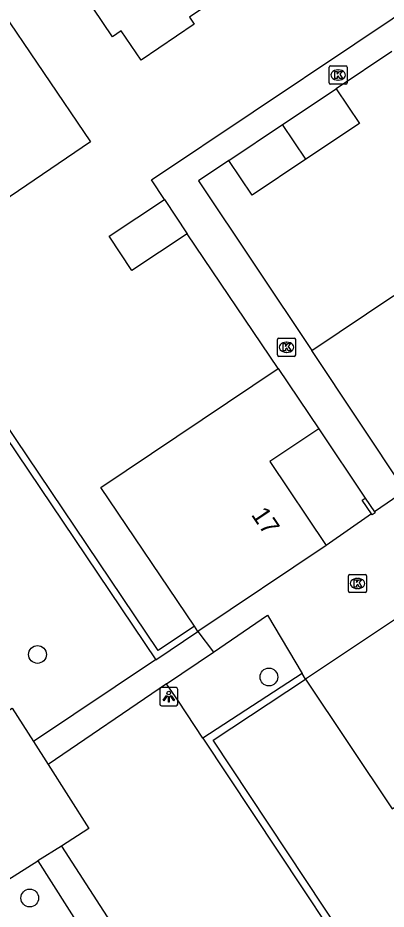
# Model space of a CAD drawing. Extents: x 158797 to 159887, y 384318 to 385255.
# Drawn here: x 158939.06 to 158959.34, y 384411.89 to 384460.99 of the extents above; entities that cross this region are included whole.
import ezdxf

# ---------------------------------------------------------------- set-up
doc = ezdxf.new("R2010")
doc.units = 0
for name, color, linetype in [('IMGEO_Boom', 7, 'Continuous'), ('IMGEO_Groenvoorziening', 7, 'Continuous'), ('IMGEO_Haag', 7, 'Continuous'), ('IMGEO_Kolk', 7, 'Continuous'), ('IMGEO_Lichtpunt', 7, 'Continuous'), ('IMGEO_Muur', 7, 'Continuous'), ('IMGEO_Pand', 7, 'Continuous'), ('IMGEO_Pand_nummerreeks', 7, 'Continuous'), ('IMGEO_Voetpad_open', 7, 'Continuous')]:
    doc.layers.add(name, color=color, linetype=linetype)

msp = doc.modelspace()

# ---------------------------------------------------------------- linework, layer by layer
at = {"layer": 'IMGEO_Boom'}
for centre in [(158940.142, 384425.918), (158952.886, 384424.677), (158939.715, 384412.502)]:
    msp.add_circle(centre, 0.489, dxfattribs=at)
at = {"layer": 'IMGEO_Groenvoorziening'}
msp.add_lwpolyline([(158949.249, 384421.316), (158947.904, 384423.345), (158947.249, 384424.294)], dxfattribs=at)
at = {"layer": 'IMGEO_Haag'}
for points in [[(158929.729, 384451.467), (158929.396, 384451.245), (158946.657, 384425.631)], [(158948.78, 384427.473), (158946.793, 384426.143), (158929.729, 384451.467)], [(158954.719, 384424.877), (158949.249, 384421.316)], [(158980.116, 384385.785), (158979.894, 384386.105), (158975.237, 384383.055), (158962.005, 384402.806), (158949.808, 384421.197), (158954.906, 384424.562)], [(158949.249, 384421.316), (158961.672, 384402.584), (158975.167, 384382.44)]]:
    msp.add_lwpolyline(points, dxfattribs=at)
at = {"layer": 'IMGEO_Kolk'}
for p, q in [((158956.197, 384457.414), (158956.197, 384458.266)), ((158956.272, 384458.34), (158957.124, 384458.34)), ((158956.685, 384458.12), (158956.71, 384458.12)), ((158957.198, 384458.266), (158957.198, 384457.414)), ((158956.708, 384457.56), (158956.683, 384457.56)), ((158957.124, 384457.34), (158956.272, 384457.34)), ((158953.357, 384442.417), (158953.357, 384443.269)), ((158953.432, 384443.343), (158954.284, 384443.343)), ((158954.358, 384443.269), (158954.358, 384442.417)), ((158953.845, 384443.123), (158953.87, 384443.123)), ((158954.284, 384442.343), (158953.432, 384442.343)), ((158953.868, 384442.563), (158953.843, 384442.563)), ((158957.265, 384429.404), (158957.265, 384430.256)), ((158957.34, 384430.33), (158958.192, 384430.33)), ((158957.753, 384430.11), (158957.778, 384430.11)), ((158958.266, 384430.256), (158958.266, 384429.404)), ((158957.776, 384429.55), (158957.751, 384429.55)), ((158958.192, 384429.33), (158957.34, 384429.33))]:
    msp.add_line(p, q, dxfattribs=at)
for points in [[(158956.197, 384457.414), (158956.197, 384458.266)], [(158956.272, 384458.34), (158957.124, 384458.34)], [(158956.518, 384458.04), (158956.641, 384458.04), (158956.641, 384457.889), (158956.771, 384458.04), (158956.935, 384458.04), (158956.789, 384457.889), (158956.942, 384457.64), (158956.79, 384457.64), (158956.705, 384457.804), (158956.641, 384457.737), (158956.641, 384457.64), (158956.518, 384457.64), (158956.518, 384458.04)], [(158957.198, 384458.266), (158957.198, 384457.414)], [(158957.124, 384457.34), (158956.272, 384457.34)], [(158953.357, 384442.417), (158953.357, 384443.269)], [(158953.432, 384443.343), (158954.284, 384443.343)], [(158954.358, 384443.269), (158954.358, 384442.417)], [(158953.678, 384443.043), (158953.801, 384443.043), (158953.801, 384442.892), (158953.931, 384443.043), (158954.095, 384443.043), (158953.949, 384442.892), (158954.102, 384442.643), (158953.95, 384442.643), (158953.865, 384442.807), (158953.801, 384442.74), (158953.801, 384442.643), (158953.678, 384442.643), (158953.678, 384443.043)], [(158954.284, 384442.343), (158953.432, 384442.343)], [(158957.265, 384429.404), (158957.265, 384430.256)], [(158957.34, 384430.33), (158958.192, 384430.33)], [(158957.586, 384430.03), (158957.709, 384430.03), (158957.709, 384429.879), (158957.839, 384430.03), (158958.003, 384430.03), (158957.857, 384429.879), (158958.01, 384429.63), (158957.858, 384429.63), (158957.773, 384429.794), (158957.709, 384429.727), (158957.709, 384429.63), (158957.586, 384429.63), (158957.586, 384430.03)], [(158958.266, 384430.256), (158958.266, 384429.404)], [(158958.192, 384429.33), (158957.34, 384429.33)]]:
    msp.add_lwpolyline(points, dxfattribs=at)
for centre, start, end in [((158956.274, 384458.264), 91.552, 178.448), ((158956.274, 384458.264), 91.552, 178.448), ((158957.122, 384458.264), 1.552, 88.448), ((158957.122, 384458.264), 1.552, 88.448), ((158956.274, 384457.416), 181.552, 268.448), ((158956.274, 384457.416), 181.552, 268.448), ((158957.122, 384457.416), 271.552, 358.448), ((158957.122, 384457.416), 271.552, 358.448), ((158953.434, 384443.267), 91.552, 178.448), ((158953.434, 384443.267), 91.552, 178.448), ((158954.282, 384443.267), 1.552, 88.448), ((158954.282, 384443.267), 1.552, 88.448), ((158953.434, 384442.419), 181.552, 268.448), ((158953.434, 384442.419), 181.552, 268.448), ((158954.282, 384442.419), 271.552, 358.448), ((158954.282, 384442.419), 271.552, 358.448), ((158957.342, 384430.254), 91.552, 178.448), ((158957.342, 384430.254), 91.552, 178.448), ((158958.19, 384430.254), 1.552, 88.448), ((158958.19, 384430.254), 1.552, 88.448), ((158957.342, 384429.406), 181.552, 268.448), ((158957.342, 384429.406), 181.552, 268.448), ((158958.19, 384429.406), 271.552, 358.448), ((158958.19, 384429.406), 271.552, 358.448)]:
    msp.add_arc(centre, 0.0765, start, end, dxfattribs=at)
for centre, major_axis, ratio, start_param, end_param in [((158956.684, 384457.84), (-0.387, 0.002), 0.722429, 4.712389, 7.853982), ((158956.709, 384457.84), (-0.39, 0.002), 0.717154, 1.570796, 4.712389), ((158953.844, 384442.843), (-0.387, 0.002), 0.722429, 4.712389, 7.853982), ((158953.869, 384442.843), (-0.39, 0.002), 0.717154, 1.570796, 4.712389), ((158957.752, 384429.83), (-0.387, 0.002), 0.722429, 4.712389, 7.853982), ((158957.777, 384429.83), (-0.39, 0.002), 0.717154, 1.570796, 4.712389)]:
    msp.add_ellipse(centre, major_axis=major_axis, ratio=ratio, start_param=start_param, end_param=end_param, dxfattribs=at)
at = {"layer": 'IMGEO_Lichtpunt'}
for p, q in [((158947.773, 384424.091), (158946.965, 384424.091)), ((158947.773, 384424.091), (158946.965, 384424.091)), ((158946.871, 384423.996), (158946.871, 384423.189)), ((158946.871, 384423.996), (158946.871, 384423.189)), ((158947.867, 384423.189), (158947.867, 384423.996)), ((158947.867, 384423.189), (158947.867, 384423.996)), ((158946.965, 384423.095), (158947.773, 384423.095)), ((158946.965, 384423.095), (158947.773, 384423.095))]:
    msp.add_line(p, q, dxfattribs=at)
for points in [[(158947.245, 384423.66), (158947.284, 384423.632), (158947.096, 384423.37), (158947.058, 384423.397), (158947.245, 384423.66)], [(158947.347, 384423.612), (158947.394, 384423.612), (158947.394, 384423.29), (158947.347, 384423.29), (158947.347, 384423.612)], [(158947.457, 384423.632), (158947.495, 384423.659), (158947.682, 384423.397), (158947.643, 384423.369), (158947.457, 384423.632)]]:
    msp.add_lwpolyline(points, dxfattribs=at)
msp.add_circle((158947.37, 384423.794), 0.0994, dxfattribs=at)
for centre, start, end in [((158946.965, 384423.996), 90, 180), ((158946.965, 384423.996), 90, 180), ((158947.773, 384423.996), 0, 90), ((158947.773, 384423.996), 0, 90), ((158946.965, 384423.189), 180, 270), ((158946.965, 384423.189), 180, 270), ((158947.773, 384423.189), 270, 0), ((158947.773, 384423.189), 270, 360)]:
    msp.add_arc(centre, 0.0946, start, end, dxfattribs=at)
at = {"layer": 'IMGEO_Muur'}
for points in [[(158958.566, 384433.619), (158958.027, 384434.422), (158958.193, 384434.533)], [(158958.193, 384434.533), (158958.732, 384433.73)], [(158958.732, 384433.73), (158958.566, 384433.619)]]:
    msp.add_lwpolyline(points, dxfattribs=at)
at = {"layer": 'IMGEO_Pand'}
for points in [[(158927.032, 384467.352), (158930.408, 384462.343), (158930.491, 384462.4), (158930.801, 384462.609), (158935.276, 384465.641), (158943.056, 384454.159), (158937.758, 384450.569), (158934.816, 384454.912), (158929.876, 384451.565)], [(158955.08, 384465.456), (158956.557, 384463.254), (158955.186, 384462.334), (158953.711, 384464.533), (158948.514, 384461.029), (158948.778, 384460.636), (158945.842, 384458.661), (158944.757, 384460.273), (158944.276, 384459.95), (158940.007, 384466.274)], [(158953.637, 384455.109), (158956.596, 384457.086)], [(158956.596, 384457.086), (158957.874, 384455.174), (158954.914, 384453.196)], [(158950.677, 384453.131), (158953.637, 384455.109)], [(158954.914, 384453.196), (158953.637, 384455.109)], [(158954.914, 384453.196), (158951.955, 384451.219), (158950.677, 384453.131)], [(158948.388, 384449.092), (158945.339, 384447.08), (158944.092, 384448.97), (158947.141, 384450.982)], [(158947.141, 384450.982), (158948.388, 384449.092)], [(158955.242, 384442.657), (158959.767, 384445.697)], [(158960.383, 384434.94), (158955.242, 384442.657)], [(158948.78, 384427.473), (158943.638, 384435.126), (158953.397, 384441.672)], [(158953.397, 384441.672), (158955.627, 384438.352)], [(158955.627, 384438.352), (158952.928, 384436.541), (158956.035, 384431.918)], [(158958.539, 384433.659), (158958.027, 384434.422), (158958.193, 384434.533)], [(158958.193, 384434.533), (158958.703, 384433.773)], [(158958.703, 384433.773), (158958.732, 384433.73), (158958.566, 384433.619), (158958.539, 384433.659)], [(158956.035, 384431.918), (158948.975, 384427.183)], [(158960.305, 384428.164), (158954.906, 384424.562)], [(158948.975, 384427.183), (158948.78, 384427.473)], [(158954.906, 384424.562), (158959.672, 384417.419), (158961.427, 384418.59), (158963.706, 384415.188)]]:
    msp.add_lwpolyline(points, dxfattribs=at)
at = {"layer": 'IMGEO_Voetpad_open'}
for points in [[(158947.141, 384450.982), (158946.426, 384452.066), (158957.61, 384459.566), (158977.952, 384473.207)], [(158959.646, 384459.137), (158956.596, 384457.086)], [(158950.677, 384453.131), (158949.008, 384452.015), (158955.242, 384442.657)], [(158953.397, 384441.672), (158948.388, 384449.092)], [(158955.627, 384438.352), (158958.193, 384434.533)], [(158960.383, 384434.94), (158958.703, 384433.773)], [(158958.539, 384433.659), (158956.035, 384431.918)], [(158949.838, 384426.053), (158952.816, 384428.084), (158954.719, 384424.877)], [(158946.657, 384425.631), (158948.975, 384427.183)], [(158948.975, 384427.183), (158949.838, 384426.053)], [(158947.249, 384424.294), (158949.838, 384426.053)], [(158946.657, 384425.631), (158946.632, 384425.614), (158939.926, 384421.125)], [(158954.906, 384424.562), (158954.719, 384424.877)], [(158947.249, 384424.294), (158940.727, 384419.862)], [(158936.63, 384421.601), (158938.756, 384422.968), (158939.926, 384421.125)], [(158939.926, 384421.125), (158940.727, 384419.862)], [(158940.727, 384419.862), (158942.974, 384416.322), (158941.46, 384415.357)], [(158941.46, 384415.357), (158940.167, 384414.546)], [(158941.46, 384415.357), (158959.038, 384388.156)], [(158937.892, 384413.219), (158937.936, 384413.148), (158940.167, 384414.546)], [(158940.167, 384414.546), (158945.088, 384406.793), (158957.788, 384387.338)]]:
    msp.add_lwpolyline(points, dxfattribs=at)

# ---------------------------------------------------------------- texts
at = {"layer": 'IMGEO_Pand_nummerreeks'}
msp.add_text('17', height=1, rotation=303.9017, dxfattribs=at).set_placement((158951.879, 384433.62))

doc.saveas('drawing.dxf')
